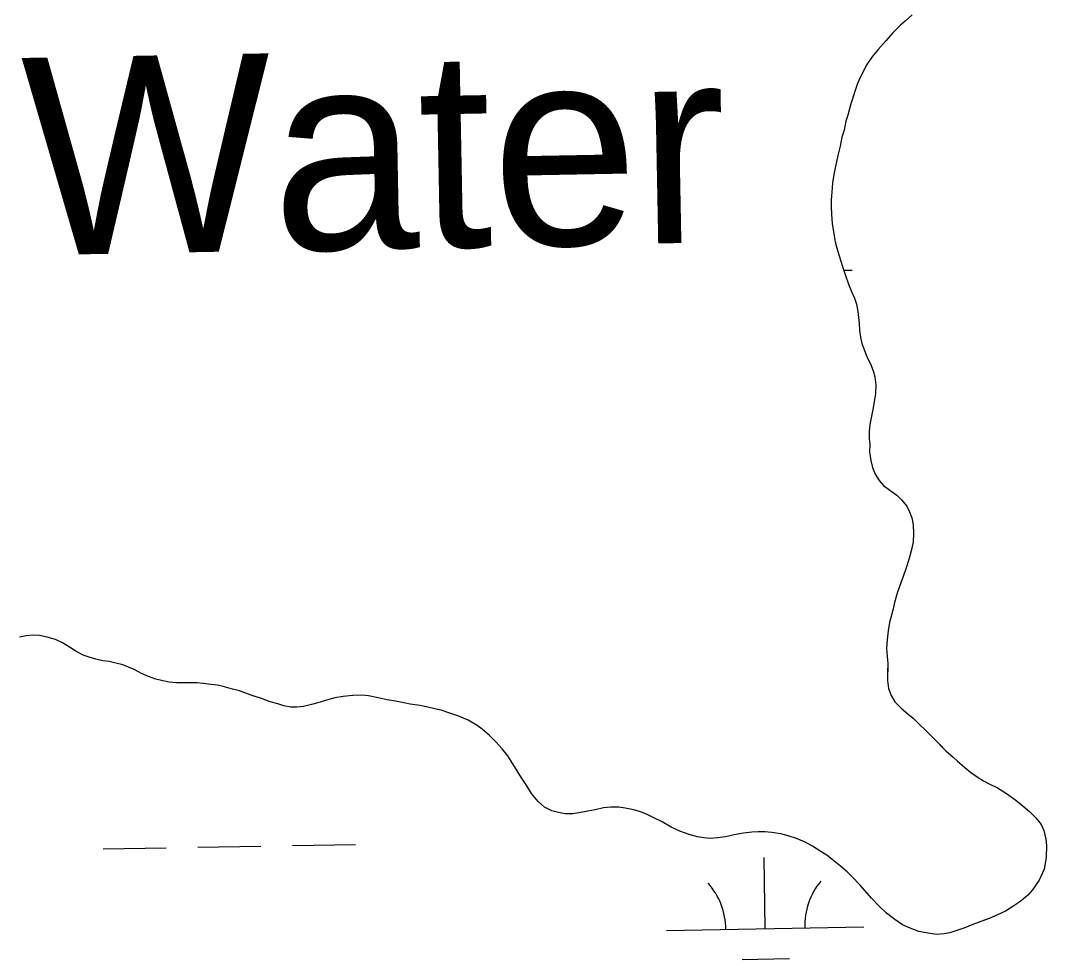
# Model space of a CAD drawing. Extents: x 3925854 to 3964121, y 224593 to 250589.
# Drawn here: x 3938643 to 3939163, y 243684 to 244160 of the extents above; entities that cross this region are included whole.
import ezdxf

# ---------------------------------------------------------------- set-up
doc = ezdxf.new("R2010")
doc.units = 0
for name, color, linetype in [('V-RIVR-IDEN', 7, 'Continuous'), ('V-TOPO-SHOR', 7, 'Continuous'), ('V-WETL-SWMP', 7, 'Continuous')]:
    doc.layers.add(name, color=color, linetype=linetype)

msp = doc.modelspace()

# ---------------------------------------------------------------- linework, layer by layer
at = {"layer": 'V-TOPO-SHOR'}
for points in [[(3939094.81, 244162.573), (3939091.163, 244159.499), (3939088.816, 244157.449), (3939085.029, 244153.599), (3939081.371, 244149.49), (3939077.58, 244145.124), (3939074.312, 244141.141), (3939071.819, 244137.409), (3939068.399, 244130.841), (3939067.078, 244127.876), (3939065.749, 244123.747), (3939063.754, 244117.554), (3939062.153, 244111.744), (3939061.221, 244108.776), (3939060.277, 244104.256), (3939059.21, 244100.642), (3939058.264, 244096.122), (3939057.057, 244091.344), (3939056.384, 244088.116), (3939055.302, 244082.82), (3939054.479, 244077.522), (3939054.053, 244072.867), (3939053.758, 244068.859), (3939053.731, 244065.754), (3939053.953, 244061.482), (3939054.303, 244056.949), (3939055.032, 244051.639), (3939055.773, 244047.621), (3939056.652, 244044.379), (3939057.782, 244040.617), (3939059.673, 244034.647), (3939060.932, 244030.624), (3939062.577, 244026.211), (3939063.965, 244022.447), (3939065.489, 244019.07), (3939066.499, 244016.086), (3939067.244, 244012.457), (3939067.605, 244009.348), (3939067.836, 244006.241), (3939068.067, 244002.872), (3939068.555, 243999.374)], [(3939068.555, 243999.374), (3939069.302, 243996.134), (3939070.566, 243992.63), (3939072.086, 243988.735), (3939073.613, 243985.876), (3939075.006, 243982.37), (3939075.885, 243979.257), (3939076.368, 243975.24), (3939076.2, 243970.843), (3939075.516, 243966.708), (3939074.834, 243962.703), (3939074.023, 243958.57), (3939073.345, 243955.082), (3939073.056, 243951.59), (3939073.028, 243948.096), (3939073.259, 243944.989), (3939073.226, 243941.237), (3939073.837, 243936.961), (3939074.709, 243933.33), (3939076.104, 243929.955), (3939078.019, 243926.834), (3939080.325, 243924.225), (3939083.409, 243921.87), (3939087.011, 243919.379), (3939089.32, 243917.03), (3939092.138, 243913.772), (3939093.407, 243910.915), (3939094.544, 243907.798), (3939095.292, 243904.298), (3939095.513, 243899.897), (3939095.216, 243895.499), (3939094.272, 243891.109), (3939093.069, 243886.851), (3939091.738, 243882.591), (3939090.147, 243878.075), (3939088.955, 243874.981), (3939087.229, 243869.691), (3939085.891, 243864.915), (3939085.088, 243861.816), (3939084.286, 243858.588), (3939083.217, 243854.845), (3939082.535, 243850.712), (3939082.107, 243846.057), (3939081.81, 243841.66), (3939082.033, 243837.646), (3939082.391, 243834.15), (3939082.352, 243829.75), (3939082.315, 243825.48), (3939082.799, 243821.464), (3939084.06, 243817.831), (3939085.975, 243814.71), (3939089.055, 243811.708), (3939091.751, 243809.354), (3939095.22, 243806.348), (3939098.298, 243803.346), (3939101.763, 243800.081), (3939105.484, 243796.425), (3939108.948, 243792.903), (3939111.899, 243789.901), (3939115.493, 243786.634), (3939117.805, 243784.674), (3939121.27, 243781.539), (3939124.484, 243778.921), (3939127.699, 243776.695), (3939130.916, 243774.727), (3939133.749, 243773.148), (3939138.001, 243771.04), (3939142.506, 243768.286), (3939147.264, 243764.88), (3939150.092, 243762.656), (3939154.202, 243759.125), (3939157.538, 243755.992), (3939160.096, 243752.475), (3939161.493, 243749.487), (3939162.491, 243745.08), (3939162.853, 243741.971), (3939162.669, 243735.762), (3939161.712, 243729.947), (3939159.206, 243724.405), (3939155.798, 243719.39), (3939153.447, 243716.693), (3939149.926, 243713.746), (3939145.762, 243710.936), (3939142.119, 243708.638), (3939137.962, 243706.733), (3939133.806, 243704.958), (3939129.653, 243703.44), (3939125.497, 243701.925), (3939121.473, 243700.278), (3939117.451, 243698.887), (3939113.945, 243697.626), (3939110.965, 243697.132), (3939107.08, 243696.78), (3939102.816, 243697.462), (3939098.167, 243698.408), (3939093.78, 243699.999), (3939089.913, 243701.716), (3939085.926, 243704.466), (3939081.812, 243707.608), (3939078.092, 243711.263), (3939074.115, 243715.308)], [(3938704.259, 243829.015), (3938700.523, 243830.987), (3938697.56, 243832.308), (3938694.721, 243833.367), (3938691.235, 243834.303), (3938687.75, 243835.11), (3938684.647, 243835.526), (3938681.03, 243836.333), (3938677.676, 243837.267), (3938674.579, 243838.33), (3938670.588, 243840.564), (3938667.626, 243842.401), (3938664.153, 243844.5), (3938660.544, 243846.214), (3938656.413, 243847.414), (3938652.539, 243848.226), (3938649.307, 243848.512), (3938645.809, 243848.154), (3938642.309, 243847.408)], [(3939074.115, 243715.308), (3939071.936, 243717.786), (3939068.221, 243721.958), (3939064.504, 243725.874), (3939061.809, 243728.612), (3939058.471, 243731.49), (3939055.128, 243734.107), (3939051.53, 243736.984), (3939048.956, 243738.559), (3939044.325, 243741.576), (3939040.589, 243743.548), (3939036.076, 243745.4), (3939031.949, 243746.858), (3939028.203, 243747.796), (3939023.681, 243748.482), (3939020.189, 243748.771), (3939016.695, 243748.801), (3939013.591, 243748.699), (3939009.314, 243748.089), (3939004.649, 243747.353), (3939000.113, 243746.358), (3938996.097, 243745.875), (3938992.601, 243745.516), (3938989.24, 243745.805), (3938986.008, 243746.221), (3938981.748, 243747.552), (3938976.974, 243749.145), (3938972.594, 243751.124), (3938968.088, 243753.88), (3938963.837, 243755.988), (3938960.099, 243757.702), (3938957.133, 243758.892), (3938953.65, 243759.959), (3938949.388, 243760.901), (3938946.156, 243761.317), (3938942.015, 243761.353), (3938938.388, 243760.995), (3938934.112, 243759.998), (3938930.352, 243759.254), (3938926.073, 243758.386), (3938922.707, 243757.896), (3938918.955, 243757.929), (3938915.467, 243758.605), (3938912.11, 243759.541), (3938908.504, 243761.384), (3938905.161, 243764.131), (3938901.833, 243768.3), (3938899.409, 243772.073), (3938896.857, 243776.236), (3938893.793, 243781.049), (3938891.495, 243784.692), (3938889.836, 243787.295), (3938887.02, 243790.943), (3938883.944, 243794.332), (3938880.481, 243797.728), (3938876.885, 243800.863), (3938874.312, 243802.698), (3938869.809, 243805.453), (3938865.037, 243807.435), (3938859.878, 243809.164), (3938856.65, 243810.227), (3938852.907, 243811.165), (3938849.292, 243811.972), (3938845.286, 243812.783), (3938840.377, 243813.473), (3938837.147, 243814.149), (3938832.885, 243815.091), (3938828.75, 243815.773), (3938824.099, 243816.719), (3938819.19, 243817.667), (3938816.09, 243818.083), (3938811.299, 243817.866), (3938806.378, 243817.391), (3938802.233, 243816.649), (3938799.12, 243815.902), (3938793.541, 243814.137), (3938790.297, 243813.26), (3938786.279, 243812.39), (3938782.912, 243812.029), (3938779.807, 243812.058), (3938776.32, 243812.734), (3938773.221, 243813.666), (3938769.479, 243814.735), (3938765.092, 243816.326), (3938760.706, 243817.657), (3938757.867, 243818.716), (3938753.869, 243820.174), (3938750.255, 243821.11), (3938745.608, 243822.445), (3938742.638, 243823.117), (3938739.277, 243823.537), (3938735.528, 243823.957), (3938732.167, 243824.243), (3938729.062, 243824.27), (3938725.179, 243824.305), (3938721.945, 243824.334), (3938718.195, 243824.624), (3938714.966, 243825.298), (3938711.48, 243826.105), (3938707.738, 243827.432), (3938704.259, 243829.015)]]:
    msp.add_lwpolyline(points, dxfattribs=at)
at = {"layer": 'V-WETL-SWMP'}
for p, q in [((3939091.162, 244159.498), (3939088.815, 244157.448)), ((3939094.811, 244162.572), (3939091.162, 244159.498)), ((3939085.029, 244153.599), (3939081.371, 244149.49)), ((3939088.815, 244157.448), (3939085.029, 244153.599)), ((3939081.371, 244149.49), (3939077.58, 244145.124)), ((3939077.58, 244145.124), (3939074.311, 244141.141)), ((3939074.311, 244141.141), (3939071.82, 244137.41)), ((3939071.82, 244137.41), (3939068.399, 244130.841)), ((3939067.079, 244127.876), (3939063.755, 244117.553)), ((3939068.399, 244130.841), (3939067.079, 244127.876)), ((3939063.755, 244117.553), (3939062.152, 244111.744)), ((3939062.152, 244111.744), (3939061.221, 244108.776)), ((3939061.221, 244108.776), (3939060.276, 244104.256)), ((3939060.276, 244104.256), (3939059.209, 244100.642)), ((3939058.264, 244096.122), (3939057.058, 244091.344)), ((3939059.209, 244100.642), (3939058.264, 244096.122)), ((3939057.058, 244091.344), (3939056.383, 244088.115)), ((3939056.383, 244088.115), (3939055.302, 244082.82)), ((3939055.302, 244082.82), (3939054.48, 244077.522)), ((3939054.48, 244077.522), (3939054.052, 244072.867)), ((3939054.052, 244072.867), (3939053.758, 244068.859)), ((3939053.758, 244068.859), (3939053.731, 244065.753)), ((3939053.731, 244065.753), (3939053.953, 244061.481)), ((3939053.953, 244061.481), (3939054.302, 244056.95)), ((3939054.302, 244056.95), (3939055.032, 244051.638)), ((3939055.032, 244051.638), (3939055.774, 244047.621)), ((3939055.774, 244047.621), (3939056.652, 244044.378)), ((3939056.652, 244044.378), (3939057.783, 244040.616)), ((3939057.783, 244040.616), (3939059.673, 244034.647)), ((3939059.673, 244034.647), (3939060.932, 244030.625)), ((3939060.098, 244033.291), (3939064.292, 244033.367)), ((3939060.932, 244030.625), (3939062.576, 244026.212)), ((3939062.576, 244026.212), (3939063.966, 244022.447)), ((3939063.966, 244022.447), (3939065.49, 244019.07)), ((3939065.49, 244019.07), (3939066.499, 244016.085)), ((3939066.499, 244016.085), (3939067.244, 244012.456)), ((3939067.244, 244012.456), (3939067.605, 244009.347)), ((3939067.605, 244009.347), (3939067.837, 244006.24)), ((3939067.837, 244006.24), (3939068.067, 244002.873)), ((3939068.067, 244002.873), (3939068.554, 243999.375)), ((3939068.554, 243999.375), (3939069.302, 243996.134)), ((3939069.302, 243996.134), (3939070.566, 243992.63)), ((3939070.566, 243992.63), (3939072.085, 243988.735)), ((3939072.085, 243988.735), (3939073.613, 243985.875)), ((3939073.613, 243985.875), (3939075.006, 243982.369)), ((3939075.006, 243982.369), (3939075.885, 243979.256)), ((3939075.885, 243979.256), (3939076.367, 243975.241)), ((3939076.367, 243975.241), (3939076.2, 243970.843)), ((3939075.517, 243966.708), (3939074.835, 243962.703)), ((3939076.2, 243970.843), (3939075.517, 243966.708)), ((3939074.835, 243962.703), (3939074.023, 243958.569)), ((3939074.023, 243958.569), (3939073.346, 243955.081)), ((3939073.057, 243951.59), (3939073.027, 243948.097)), ((3939073.346, 243955.081), (3939073.057, 243951.59)), ((3939073.027, 243948.097), (3939073.259, 243944.989)), ((3939073.259, 243944.989), (3939073.226, 243941.237)), ((3939073.226, 243941.237), (3939073.836, 243936.962)), ((3939073.836, 243936.962), (3939074.71, 243933.331)), ((3939074.71, 243933.331), (3939076.104, 243929.955)), ((3939076.104, 243929.955), (3939078.018, 243926.833)), ((3939078.018, 243926.833), (3939080.325, 243924.225)), ((3939080.325, 243924.225), (3939083.41, 243921.869)), ((3939083.41, 243921.869), (3939087.011, 243919.38)), ((3939087.011, 243919.38), (3939089.32, 243917.031)), ((3939089.32, 243917.031), (3939092.138, 243913.771)), ((3939092.138, 243913.771), (3939093.408, 243910.914)), ((3939093.408, 243910.914), (3939094.545, 243907.798)), ((3939094.545, 243907.798), (3939095.291, 243904.298)), ((3939095.291, 243904.298), (3939095.512, 243899.897)), ((3939095.512, 243899.897), (3939095.215, 243895.5)), ((3939095.215, 243895.5), (3939094.271, 243891.109)), ((3939094.271, 243891.109), (3939093.07, 243886.85)), ((3939093.07, 243886.85), (3939091.739, 243882.591)), ((3939090.147, 243878.076), (3939088.956, 243874.981)), ((3939091.739, 243882.591), (3939090.147, 243878.076)), ((3939088.956, 243874.981), (3939087.228, 243869.691)), ((3939087.228, 243869.691), (3939085.892, 243864.915)), ((3939085.892, 243864.915), (3939085.089, 243861.816)), ((3939084.285, 243858.588), (3939083.217, 243854.845)), ((3939085.089, 243861.816), (3939084.285, 243858.588)), ((3939083.217, 243854.845), (3939082.535, 243850.711)), ((3938645.809, 243848.154), (3938642.309, 243847.408)), ((3938649.306, 243848.512), (3938645.809, 243848.154)), ((3938652.539, 243848.225), (3938649.306, 243848.512)), ((3938656.413, 243847.415), (3938652.539, 243848.225)), ((3938660.544, 243846.215), (3938656.413, 243847.415)), ((3939082.535, 243850.711), (3939082.106, 243846.056)), ((3938664.152, 243844.501), (3938660.544, 243846.215)), ((3938667.627, 243842.401), (3938664.152, 243844.501)), ((3938670.587, 243840.564), (3938667.627, 243842.401)), ((3939082.106, 243846.056), (3939081.809, 243841.659)), ((3939081.809, 243841.659), (3939082.033, 243837.646)), ((3938674.579, 243838.329), (3938670.587, 243840.564)), ((3938677.675, 243837.267), (3938674.579, 243838.329)), ((3938681.031, 243836.333), (3938677.675, 243837.267)), ((3938684.647, 243835.525), (3938681.031, 243836.333)), ((3939082.033, 243837.646), (3939082.391, 243834.15)), ((3938687.749, 243835.11), (3938684.647, 243835.525)), ((3938691.236, 243834.303), (3938687.749, 243835.11)), ((3938694.721, 243833.367), (3938691.236, 243834.303)), ((3938697.559, 243832.308), (3938694.721, 243833.367)), ((3938700.524, 243830.988), (3938697.559, 243832.308)), ((3938704.259, 243829.015), (3938700.524, 243830.988)), ((3939082.391, 243834.15), (3939082.316, 243825.481)), ((3938707.739, 243827.432), (3938704.259, 243829.015)), ((3938711.48, 243826.106), (3938707.739, 243827.432)), ((3938714.966, 243825.299), (3938711.48, 243826.106)), ((3938718.195, 243824.624), (3938714.966, 243825.299)), ((3938721.945, 243824.333), (3938718.195, 243824.624)), ((3938732.167, 243824.244), (3938721.945, 243824.333)), ((3938735.528, 243823.956), (3938732.167, 243824.244)), ((3938739.277, 243823.536), (3938735.528, 243823.956)), ((3938742.638, 243823.118), (3938739.277, 243823.536)), ((3938745.608, 243822.446), (3938742.638, 243823.118)), ((3938750.255, 243821.111), (3938745.608, 243822.446)), ((3938753.869, 243820.174), (3938750.255, 243821.111)), ((3939082.316, 243825.481), (3939082.799, 243821.465)), ((3939082.799, 243821.465), (3939084.061, 243817.831)), ((3938757.868, 243818.716), (3938753.869, 243820.174)), ((3938760.705, 243817.657), (3938757.868, 243818.716)), ((3938765.093, 243816.325), (3938760.705, 243817.657)), ((3938769.479, 243814.734), (3938765.093, 243816.325)), ((3938799.12, 243815.901), (3938793.541, 243814.137)), ((3938802.232, 243816.65), (3938799.12, 243815.901)), ((3938806.379, 243817.39), (3938802.232, 243816.65)), ((3938811.3, 243817.865), (3938806.379, 243817.39)), ((3938816.09, 243818.083), (3938811.3, 243817.865)), ((3938819.191, 243817.668), (3938816.09, 243818.083)), ((3938824.1, 243816.719), (3938819.191, 243817.668)), ((3938828.75, 243815.773), (3938824.1, 243816.719)), ((3938832.885, 243815.09), (3938828.75, 243815.773)), ((3939084.061, 243817.831), (3939085.975, 243814.709)), ((3938773.222, 243813.666), (3938769.479, 243814.734)), ((3938776.319, 243812.734), (3938773.222, 243813.666)), ((3938779.807, 243812.057), (3938776.319, 243812.734)), ((3938782.912, 243812.03), (3938779.807, 243812.057)), ((3938786.28, 243812.389), (3938782.912, 243812.03)), ((3938790.298, 243813.26), (3938786.28, 243812.389)), ((3938793.541, 243814.137), (3938790.298, 243813.26)), ((3938837.147, 243814.148), (3938832.885, 243815.09)), ((3938840.376, 243813.473), (3938837.147, 243814.148)), ((3938845.287, 243812.783), (3938840.376, 243813.473)), ((3938849.291, 243811.972), (3938845.287, 243812.783)), ((3938852.907, 243811.165), (3938849.291, 243811.972)), ((3938856.651, 243810.226), (3938852.907, 243811.165)), ((3938859.877, 243809.163), (3938856.651, 243810.226)), ((3939085.975, 243814.709), (3939089.055, 243811.707)), ((3939089.055, 243811.707), (3939091.751, 243809.354)), ((3938865.037, 243807.436), (3938859.877, 243809.163)), ((3938869.808, 243805.454), (3938865.037, 243807.436)), ((3938874.313, 243802.698), (3938869.808, 243805.454)), ((3939091.751, 243809.354), (3939095.219, 243806.348)), ((3939095.219, 243806.348), (3939098.298, 243803.345)), ((3938876.885, 243800.864), (3938874.313, 243802.698)), ((3938880.481, 243797.728), (3938876.885, 243800.864)), ((3939098.298, 243803.345), (3939101.764, 243800.081)), ((3939101.764, 243800.081), (3939105.485, 243796.425)), ((3938883.945, 243794.333), (3938880.481, 243797.728)), ((3939105.485, 243796.425), (3939111.898, 243789.9)), ((3938887.021, 243790.942), (3938883.945, 243794.333)), ((3938889.836, 243787.295), (3938887.021, 243790.942)), ((3939111.898, 243789.9), (3939115.492, 243786.634)), ((3938891.495, 243784.693), (3938889.836, 243787.295)), ((3938893.793, 243781.05), (3938891.495, 243784.693)), ((3939115.492, 243786.634), (3939117.805, 243784.673)), ((3939117.805, 243784.673), (3939121.271, 243781.538)), ((3938896.857, 243776.236), (3938893.793, 243781.05)), ((3939121.271, 243781.538), (3939124.483, 243778.922)), ((3939124.483, 243778.922), (3939127.699, 243776.694)), ((3938899.409, 243772.073), (3938896.857, 243776.236)), ((3939127.699, 243776.694), (3939130.916, 243774.726)), ((3939130.916, 243774.726), (3939133.749, 243773.148)), ((3938901.834, 243768.3), (3938899.409, 243772.073)), ((3939133.749, 243773.148), (3939138.001, 243771.041)), ((3939138.001, 243771.041), (3939142.506, 243768.285)), ((3938905.162, 243764.13), (3938901.834, 243768.3)), ((3938908.503, 243761.384), (3938905.162, 243764.13)), ((3939142.506, 243768.285), (3939147.264, 243764.88)), ((3939147.264, 243764.88), (3939150.092, 243762.655)), ((3938912.11, 243759.541), (3938908.503, 243761.384)), ((3938915.466, 243758.606), (3938912.11, 243759.541)), ((3938918.954, 243757.929), (3938915.466, 243758.606)), ((3938926.074, 243758.385), (3938922.706, 243757.897)), ((3938930.352, 243759.254), (3938926.074, 243758.385)), ((3938934.111, 243759.998), (3938930.352, 243759.254)), ((3938938.389, 243760.996), (3938934.111, 243759.998)), ((3938942.016, 243761.353), (3938938.389, 243760.996)), ((3938946.156, 243761.317), (3938942.016, 243761.353)), ((3938949.387, 243760.9), (3938946.156, 243761.317)), ((3938953.649, 243759.958), (3938949.387, 243760.9)), ((3938957.133, 243758.892), (3938953.649, 243759.958)), ((3938960.099, 243757.702), (3938957.133, 243758.892)), ((3939150.092, 243762.655), (3939154.202, 243759.126)), ((3939154.202, 243759.126), (3939157.539, 243755.992)), ((3938922.706, 243757.897), (3938918.954, 243757.929)), ((3938963.837, 243755.988), (3938960.099, 243757.702)), ((3938968.088, 243753.881), (3938963.837, 243755.988)), ((3938972.593, 243751.124), (3938968.088, 243753.881)), ((3939157.539, 243755.992), (3939160.096, 243752.476)), ((3938976.975, 243749.145), (3938972.593, 243751.124)), ((3938981.749, 243747.551), (3938976.975, 243749.145)), ((3939009.315, 243748.089), (3939004.65, 243747.353)), ((3939013.59, 243748.699), (3939009.315, 243748.089)), ((3939016.696, 243748.801), (3939013.59, 243748.699)), ((3939020.19, 243748.771), (3939016.696, 243748.801)), ((3939023.681, 243748.482), (3939020.19, 243748.771)), ((3939028.204, 243747.796), (3939023.681, 243748.482)), ((3939031.948, 243746.858), (3939028.204, 243747.796)), ((3939160.096, 243752.476), (3939161.493, 243749.488)), ((3939161.493, 243749.488), (3939162.49, 243745.08)), ((3938780.7, 243741.918), (3938812.694, 243742.5)), ((3938986.008, 243746.221), (3938981.749, 243747.551)), ((3938989.239, 243745.804), (3938986.008, 243746.221)), ((3938992.601, 243745.516), (3938989.239, 243745.804)), ((3938996.097, 243745.874), (3938992.601, 243745.516)), ((3939000.113, 243746.357), (3938996.097, 243745.874)), ((3939004.65, 243747.353), (3939000.113, 243746.357)), ((3939036.076, 243745.399), (3939031.948, 243746.858)), ((3939040.589, 243743.548), (3939036.076, 243745.399)), ((3939044.324, 243741.575), (3939040.589, 243743.548)), ((3939162.49, 243745.08), (3939162.852, 243741.971)), ((3938684.716, 243740.173), (3938716.71, 243740.755)), ((3938732.708, 243741.045), (3938764.702, 243741.627)), ((3939048.956, 243738.559), (3939044.324, 243741.575)), ((3939051.53, 243736.984), (3939048.956, 243738.559)), ((3939162.852, 243741.971), (3939162.668, 243735.762)), ((3939020.348, 243699.838), (3939019.694, 243735.832)), ((3939055.128, 243734.106), (3939051.53, 243736.984)), ((3939058.47, 243731.489), (3939055.128, 243734.106)), ((3939162.668, 243735.762), (3939161.712, 243729.948)), ((3939061.809, 243728.613), (3939058.47, 243731.489)), ((3939064.503, 243725.873), (3939061.809, 243728.613)), ((3939161.712, 243729.948), (3939159.206, 243724.405)), ((3939068.221, 243721.959), (3939064.503, 243725.873)), ((3939071.937, 243717.786), (3939068.221, 243721.959)), ((3939159.206, 243724.405), (3939155.798, 243719.389)), ((3939074.116, 243715.309), (3939071.937, 243717.786)), ((3939153.446, 243716.692), (3939149.927, 243713.746)), ((3939155.798, 243719.389), (3939153.446, 243716.692)), ((3939078.092, 243711.263), (3939074.116, 243715.309)), ((3939081.812, 243707.608), (3939078.092, 243711.263)), ((3939149.927, 243713.746), (3939145.762, 243710.935)), ((3939085.926, 243704.467), (3939081.812, 243707.608)), ((3939137.962, 243706.733), (3939133.806, 243704.958)), ((3939142.119, 243708.638), (3939137.962, 243706.733)), ((3939145.762, 243710.935), (3939142.119, 243708.638)), ((3939089.913, 243701.715), (3939085.926, 243704.467)), ((3939093.78, 243699.999), (3939089.913, 243701.715)), ((3939125.498, 243701.924), (3939121.473, 243700.277)), ((3939133.806, 243704.958), (3939125.498, 243701.924)), ((3938970.357, 243698.929), (3939070.34, 243700.747)), ((3939098.166, 243698.408), (3939093.78, 243699.999)), ((3939102.816, 243697.462), (3939098.166, 243698.408)), ((3939107.08, 243696.779), (3939102.816, 243697.462)), ((3939110.965, 243697.133), (3939107.08, 243696.779)), ((3939113.945, 243697.625), (3939110.965, 243697.133)), ((3939117.45, 243698.888), (3939113.945, 243697.625)), ((3939121.473, 243700.277), (3939117.45, 243698.888)), ((3939008.631, 243684.191), (3939032.627, 243684.628))]:
    msp.add_line(p, q, dxfattribs=at)
for centre, start, end in [((3938965.106, 243699.308), 0.26988, 41.81354), ((3939075.573, 243701.317), 140.26988, 181.81353)]:
    msp.add_arc(centre, 35.246, start, end, dxfattribs=at)

# ---------------------------------------------------------------- texts
at = {"layer": 'V-RIVR-IDEN'}
msp.add_text('Water', height=99.9998, rotation=1.07866, dxfattribs=at).set_placement((3938644.747, 244040.785))

doc.saveas('drawing.dxf')
